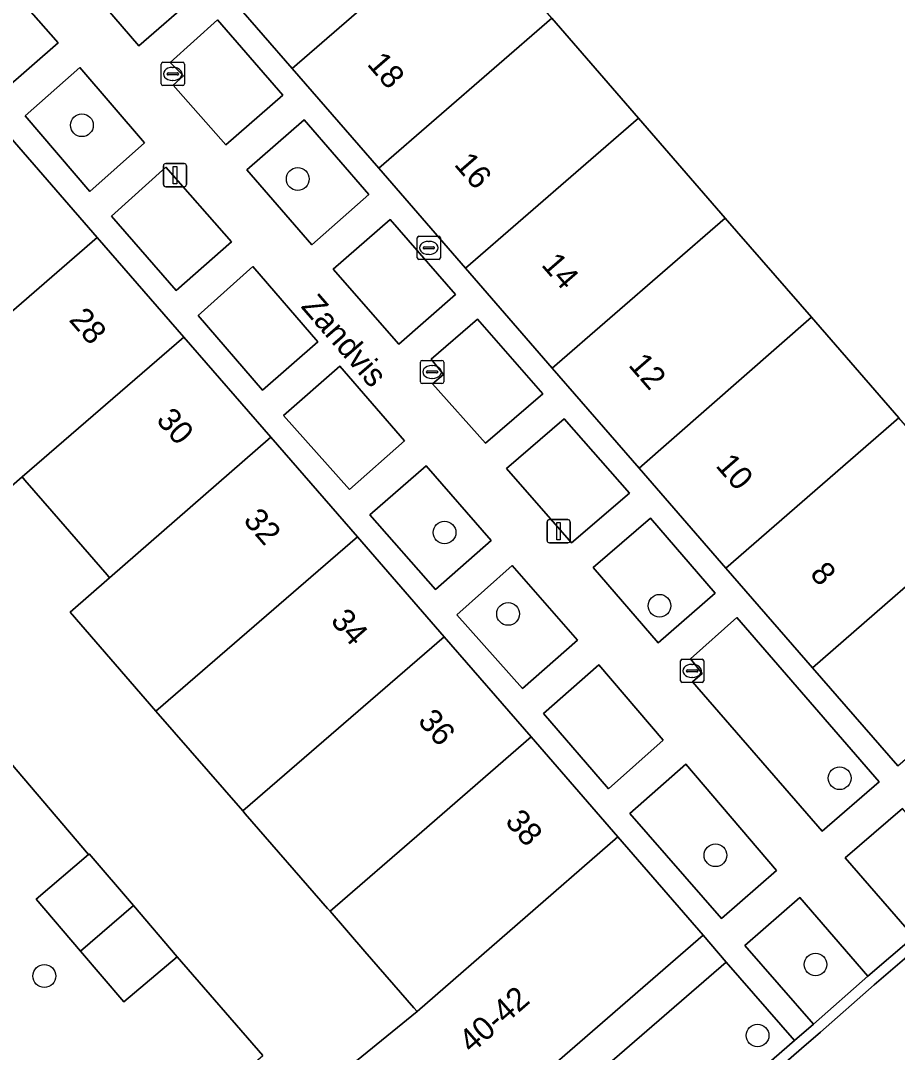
# Model space of a CAD drawing. Extents: x 155887 to 156869, y 383880 to 384678.
# Drawn here: x 156652.41 to 156690.14, y 384366.88 to 384411.31 of the extents above; entities that cross this region are included whole.
import ezdxf

# ---------------------------------------------------------------- set-up
doc = ezdxf.new("R2010")
doc.units = 0
for name, color, linetype in [('IMGEO_Boom', 7, 'Continuous'), ('IMGEO_Brandkraan', 7, 'Continuous'), ('IMGEO_Erf', 7, 'Continuous'), ('IMGEO_Groenvoorziening', 7, 'Continuous'), ('IMGEO_Kolk', 7, 'Continuous'), ('IMGEO_Lichtmast', 7, 'Continuous'), ('IMGEO_Openbare_ruimte_label', 7, 'Continuous'), ('IMGEO_Pand', 7, 'Continuous'), ('IMGEO_Pand_nummerreeks', 7, 'Continuous'), ('IMGEO_Parkeervlak_open', 7, 'Continuous'), ('IMGEO_Rijbaan_lokaal_gesloten', 7, 'Continuous'), ('IMGEO_Rijbaan_lokaal_open', 7, 'Continuous'), ('IMGEO_Voetpad_open', 7, 'Continuous')]:
    doc.layers.add(name, color=color, linetype=linetype)

msp = doc.modelspace()

# ---------------------------------------------------------------- linework, layer by layer
at = {"layer": 'IMGEO_Boom'}
for centre in [(156655.045, 384406.803), (156664.332, 384404.489), (156670.652, 384389.267), (156679.904, 384386.111), (156673.387, 384385.758), (156687.658, 384378.684), (156682.313, 384375.365), (156686.62, 384370.663), (156653.427, 384370.166), (156684.125, 384367.604)]:
    msp.add_circle(centre, 0.489, dxfattribs=at)
at = {"layer": 'IMGEO_Brandkraan'}
for p, q in [((156669.475, 384401.098), (156669.475, 384401.95)), ((156669.55, 384402.024), (156670.402, 384402.024)), ((156670.476, 384401.95), (156670.476, 384401.098)), ((156669.734, 384401.518), (156669.734, 384401.53)), ((156670.172, 384401.481), (156669.774, 384401.481)), ((156669.777, 384401.567), (156670.175, 384401.567)), ((156669.963, 384401.804), (156669.988, 384401.804)), ((156670.218, 384401.53), (156670.218, 384401.518)), ((156670.402, 384401.024), (156669.55, 384401.024)), ((156669.986, 384401.244), (156669.961, 384401.244))]:
    msp.add_line(p, q, dxfattribs=at)
for points in [[(156669.475, 384401.098), (156669.475, 384401.95)], [(156669.55, 384402.024), (156670.402, 384402.024)], [(156670.476, 384401.95), (156670.476, 384401.098)], [(156670.402, 384401.024), (156669.55, 384401.024)]]:
    msp.add_lwpolyline(points, dxfattribs=at)
for centre, radius, start, end in [((156669.552, 384401.948), 0.0765, 91.552, 178.448), ((156669.552, 384401.948), 0.0765, 91.552, 178.448), ((156670.4, 384401.948), 0.0765, 1.552, 88.448), ((156670.4, 384401.948), 0.0765, 1.552, 88.448), ((156669.774, 384401.527), 0.0403, 85.8775, 175.7526), ((156669.771, 384401.517), 0.0366, 178.938, 274.7102), ((156670.175, 384401.524), 0.043, 264.8664, 352.4533), ((156670.179, 384401.529), 0.0386, 1.7309, 96.639), ((156669.552, 384401.1), 0.0765, 181.552, 268.448), ((156669.552, 384401.1), 0.0765, 181.552, 268.448), ((156670.4, 384401.1), 0.0765, 271.552, 358.448), ((156670.4, 384401.1), 0.0765, 271.552, 358.448)]:
    msp.add_arc(centre, radius, start, end, dxfattribs=at)
for centre, major_axis, ratio, start_param, end_param in [((156669.962, 384401.524), (-0.387, 0.002), 0.722429, 4.712389, 7.853982), ((156669.987, 384401.524), (-0.39, 0.002), 0.717154, 1.570796, 4.712389)]:
    msp.add_ellipse(centre, major_axis=major_axis, ratio=ratio, start_param=start_param, end_param=end_param, dxfattribs=at)
at = {"layer": 'IMGEO_Erf'}
for points in [[(156675.271, 384411.411), (156679.001, 384407.114), (156682.737, 384402.809), (156686.442, 384398.54), (156690.203, 384394.206)], [(156665.785, 384365.64), (156669.471, 384368.638), (156669.331, 384368.799), (156667.222, 384371.227), (156665.724, 384372.952), (156665.613, 384373.08), (156662.072, 384377.157), (156661.967, 384377.277), (156658.232, 384381.578), (156654.535, 384385.835), (156656.236, 384387.319), (156656.13, 384387.44), (156653.753, 384390.179), (156652.59, 384391.518), (156652.468, 384391.658), (156650.76, 384390.18)], [(156651.721, 384379.637), (156655.33, 384375.399), (156655.363, 384375.427), (156657.258, 384373.203), (156659.137, 384370.997), (156662.83, 384366.744)]]:
    msp.add_lwpolyline(points, dxfattribs=at)
at = {"layer": 'IMGEO_Groenvoorziening'}
for points in [[(156657.163, 384415.604), (156654.704, 384413.469), (156657.493, 384410.227), (156659.973, 384412.388)], [(156651.258, 384413.495), (156648.886, 384411.439), (156651.646, 384408.264), (156654.015, 384410.359)], [(156660.882, 384411.338), (156658.845, 384409.505), (156659.416, 384408.932), (156658.978, 384408.531), (156661.234, 384405.953), (156663.687, 384408.1)], [(156654.951, 384409.296), (156652.599, 384407.204), (156655.389, 384403.95), (156657.738, 384406.046)], [(156664.61, 384407.032), (156662.139, 384404.887), (156664.944, 384401.649), (156667.395, 384403.82)], [(156658.657, 384404.995), (156656.317, 384402.893), (156659.098, 384399.686), (156661.481, 384401.785)], [(156668.317, 384402.741), (156665.864, 384400.604), (156668.683, 384397.379), (156671.127, 384399.519)], [(156662.397, 384400.716), (156660.046, 384398.616), (156662.817, 384395.402), (156665.204, 384397.481)], [(156672.071, 384398.45), (156670.072, 384396.726), (156670.604, 384396.072), (156670.134, 384395.673), (156672.413, 384393.108), (156674.886, 384395.23)], [(156666.141, 384396.43), (156663.724, 384394.298), (156666.557, 384391.116), (156668.933, 384393.207)], [(156675.796, 384394.157), (156673.312, 384392.019), (156676.121, 384388.819), (156678.609, 384390.954)], [(156669.855, 384392.139), (156667.443, 384390.024), (156670.262, 384386.814), (156672.661, 384388.922)], [(156679.51, 384389.877), (156677.053, 384387.752), (156679.841, 384384.512), (156682.306, 384386.65)], [(156673.566, 384387.843), (156671.179, 384385.727), (156674.001, 384382.543), (156676.373, 384384.624)], [(156683.237, 384385.6), (156681.24, 384383.824), (156681.747, 384383.19), (156681.323, 384382.829), (156686.906, 384376.41), (156689.353, 384378.531)], [(156677.289, 384383.565), (156674.911, 384381.464), (156677.712, 384378.229), (156680.065, 384380.325)], [(156681.045, 384379.292), (156678.634, 384377.164), (156682.569, 384372.648), (156684.946, 384374.709)], [(156690.358, 384377.378), (156687.89, 384375.26), (156690.853, 384371.853), (156693.291, 384373.973)], [(156685.951, 384373.543), (156683.58, 384371.484), (156686.527, 384368.088), (156688.876, 384370.153)]]:
    msp.add_lwpolyline(points, close=True, dxfattribs=at)
at = {"layer": 'IMGEO_Kolk'}
for p, q in [((156658.454, 384408.588), (156658.454, 384409.44)), ((156658.529, 384409.514), (156659.381, 384409.514)), ((156659.455, 384409.44), (156659.455, 384408.588)), ((156658.713, 384409.008), (156658.713, 384409.02)), ((156658.756, 384409.057), (156659.154, 384409.057)), ((156658.942, 384409.294), (156658.967, 384409.294)), ((156659.197, 384409.02), (156659.197, 384409.008)), ((156659.151, 384408.971), (156658.753, 384408.971)), ((156658.965, 384408.734), (156658.94, 384408.734)), ((156659.381, 384408.514), (156658.529, 384408.514)), ((156669.615, 384395.752), (156669.615, 384396.604)), ((156669.69, 384396.678), (156670.542, 384396.678)), ((156670.616, 384396.604), (156670.616, 384395.752)), ((156669.874, 384396.172), (156669.874, 384396.184)), ((156670.312, 384396.135), (156669.914, 384396.135)), ((156669.917, 384396.221), (156670.315, 384396.221)), ((156670.103, 384396.458), (156670.128, 384396.458)), ((156670.358, 384396.184), (156670.358, 384396.172)), ((156670.542, 384395.678), (156669.69, 384395.678)), ((156670.126, 384395.898), (156670.101, 384395.898)), ((156680.81, 384382.88), (156680.81, 384383.732)), ((156680.885, 384383.806), (156681.737, 384383.806)), ((156681.811, 384383.732), (156681.811, 384382.88)), ((156681.069, 384383.3), (156681.069, 384383.312)), ((156681.507, 384383.263), (156681.109, 384383.263)), ((156681.112, 384383.349), (156681.51, 384383.349)), ((156681.298, 384383.586), (156681.323, 384383.586)), ((156681.553, 384383.312), (156681.553, 384383.3)), ((156681.737, 384382.806), (156680.885, 384382.806)), ((156681.321, 384383.026), (156681.296, 384383.026))]:
    msp.add_line(p, q, dxfattribs=at)
for points in [[(156658.454, 384408.588), (156658.454, 384409.44)], [(156658.529, 384409.514), (156659.381, 384409.514)], [(156659.455, 384409.44), (156659.455, 384408.588)], [(156659.381, 384408.514), (156658.529, 384408.514)], [(156669.615, 384395.752), (156669.615, 384396.604)], [(156669.69, 384396.678), (156670.542, 384396.678)], [(156670.616, 384396.604), (156670.616, 384395.752)], [(156670.542, 384395.678), (156669.69, 384395.678)], [(156680.81, 384382.88), (156680.81, 384383.732)], [(156680.885, 384383.806), (156681.737, 384383.806)], [(156681.811, 384383.732), (156681.811, 384382.88)], [(156681.737, 384382.806), (156680.885, 384382.806)]]:
    msp.add_lwpolyline(points, dxfattribs=at)
for centre, radius, start, end in [((156658.531, 384409.438), 0.0765, 91.552, 178.448), ((156658.531, 384409.438), 0.0765, 91.552, 178.448), ((156659.379, 384409.438), 0.0765, 1.552, 88.448), ((156659.379, 384409.438), 0.0765, 1.552, 88.448), ((156658.753, 384409.017), 0.0403, 85.8775, 175.7526), ((156658.75, 384409.007), 0.0366, 178.938, 274.7102), ((156659.154, 384409.014), 0.043, 264.8664, 352.4533), ((156659.158, 384409.019), 0.0386, 1.7309, 96.639), ((156658.531, 384408.59), 0.0765, 181.552, 268.448), ((156658.531, 384408.59), 0.0765, 181.552, 268.448), ((156659.379, 384408.59), 0.0765, 271.552, 358.448), ((156659.379, 384408.59), 0.0765, 271.552, 358.448), ((156669.692, 384396.602), 0.0765, 91.552, 178.448), ((156669.692, 384396.602), 0.0765, 91.552, 178.448), ((156670.54, 384396.602), 0.0765, 1.552, 88.448), ((156670.54, 384396.602), 0.0765, 1.552, 88.448), ((156669.914, 384396.181), 0.0403, 85.8775, 175.7526), ((156669.911, 384396.171), 0.0366, 178.938, 274.7102), ((156670.315, 384396.178), 0.043, 264.8664, 352.4533), ((156670.319, 384396.183), 0.0386, 1.7309, 96.639), ((156669.692, 384395.754), 0.0765, 181.552, 268.448), ((156669.692, 384395.754), 0.0765, 181.552, 268.448), ((156670.54, 384395.754), 0.0765, 271.552, 358.448), ((156670.54, 384395.754), 0.0765, 271.552, 358.448), ((156680.887, 384383.73), 0.0765, 91.552, 178.448), ((156680.887, 384383.73), 0.0765, 91.552, 178.448), ((156681.735, 384383.73), 0.0765, 1.552, 88.448), ((156681.735, 384383.73), 0.0765, 1.552, 88.448), ((156681.109, 384383.309), 0.0403, 85.8775, 175.7526), ((156681.106, 384383.299), 0.0366, 178.938, 274.7102), ((156681.51, 384383.306), 0.043, 264.8664, 352.4533), ((156681.514, 384383.311), 0.0386, 1.7309, 96.639), ((156680.887, 384382.882), 0.0765, 181.552, 268.448), ((156680.887, 384382.882), 0.0765, 181.552, 268.448), ((156681.735, 384382.882), 0.0765, 271.552, 358.448), ((156681.735, 384382.882), 0.0765, 271.552, 358.448)]:
    msp.add_arc(centre, radius, start, end, dxfattribs=at)
for centre, major_axis, ratio, start_param, end_param in [((156658.941, 384409.014), (-0.387, 0.002), 0.722429, 4.712389, 7.853982), ((156658.966, 384409.014), (-0.39, 0.002), 0.717154, 1.570796, 4.712389), ((156670.102, 384396.178), (-0.387, 0.002), 0.722429, 4.712389, 7.853982), ((156670.127, 384396.178), (-0.39, 0.002), 0.717154, 1.570796, 4.712389), ((156681.297, 384383.306), (-0.387, 0.002), 0.722429, 4.712389, 7.853982), ((156681.322, 384383.306), (-0.39, 0.002), 0.717154, 1.570796, 4.712389)]:
    msp.add_ellipse(centre, major_axis=major_axis, ratio=ratio, start_param=start_param, end_param=end_param, dxfattribs=at)
at = {"layer": 'IMGEO_Lichtmast'}
for p, q in [((156658.553, 384404.256), (156658.553, 384405.056)), ((156658.553, 384405.056), (156658.553, 384404.256)), ((156658.653, 384405.156), (156659.443, 384405.156)), ((156659.443, 384405.156), (156658.653, 384405.156)), ((156659.543, 384405.056), (156659.543, 384404.256)), ((156659.543, 384404.256), (156659.543, 384405.056)), ((156659.443, 384404.156), (156658.653, 384404.156)), ((156658.653, 384404.156), (156659.443, 384404.156)), ((156675.065, 384388.921), (156675.065, 384389.721)), ((156675.065, 384389.721), (156675.065, 384388.921)), ((156675.165, 384389.821), (156675.955, 384389.821)), ((156675.955, 384389.821), (156675.165, 384389.821)), ((156676.055, 384389.721), (156676.055, 384388.921)), ((156676.055, 384388.921), (156676.055, 384389.721)), ((156675.955, 384388.821), (156675.165, 384388.821)), ((156675.165, 384388.821), (156675.955, 384388.821))]:
    msp.add_line(p, q, dxfattribs=at)
for points in [[(156658.973, 384405.031), (156659.123, 384405.031), (156659.123, 384404.281), (156658.973, 384404.281), (156658.973, 384405.031)], [(156675.485, 384389.696), (156675.635, 384389.696), (156675.635, 384388.946), (156675.485, 384388.946), (156675.485, 384389.696)]]:
    msp.add_lwpolyline(points, dxfattribs=at)
for centre, start, end in [((156658.653, 384405.056), 90, 180), ((156658.653, 384405.056), 90, 180), ((156659.443, 384405.056), 0, 90), ((156659.443, 384405.056), 360, 90), ((156658.653, 384404.256), 180, 270), ((156658.653, 384404.256), 180, 270), ((156659.443, 384404.256), 270, 0), ((156659.443, 384404.256), 270, 0), ((156675.165, 384389.721), 90, 180), ((156675.165, 384389.721), 90, 180), ((156675.955, 384389.721), 0, 90), ((156675.955, 384389.721), 360, 90), ((156675.165, 384388.921), 180, 270), ((156675.165, 384388.921), 180, 270), ((156675.955, 384388.921), 270, 0), ((156675.955, 384388.921), 270, 0)]:
    msp.add_arc(centre, 0.1, start, end, dxfattribs=at)
at = {"layer": 'IMGEO_Pand'}
for points in [[(156671.538, 384415.712), (156667.801, 384420.018), (156660.347, 384413.564), (156664.088, 384409.254)], [(156671.538, 384415.712), (156664.088, 384409.254), (156667.822, 384404.951), (156675.271, 384411.411)], [(156679.001, 384407.114), (156675.271, 384411.411), (156667.822, 384404.951), (156671.556, 384400.649)], [(156679.001, 384407.114), (156671.556, 384400.649), (156675.29, 384396.346), (156682.737, 384402.809)], [(156655.7, 384401.971), (156651.952, 384406.287), (156645.033, 384400.223), (156645.116, 384400.127), (156646.157, 384398.928), (156648.656, 384396.049), (156648.747, 384395.945)], [(156682.737, 384402.809), (156675.29, 384396.346), (156679.025, 384392.043), (156686.442, 384398.54)], [(156659.428, 384397.678), (156655.7, 384401.971), (156648.747, 384395.945), (156647.038, 384394.464), (156650.76, 384390.18), (156652.468, 384391.658)], [(156690.203, 384394.206), (156686.442, 384398.54), (156679.025, 384392.043), (156682.765, 384387.734)], [(156663.171, 384393.369), (156659.428, 384397.678), (156652.468, 384391.658), (156652.59, 384391.518), (156653.753, 384390.179), (156656.13, 384387.44), (156656.236, 384387.319)], [(156690.203, 384394.206), (156682.765, 384387.734), (156686.491, 384383.441), (156693.934, 384389.924), (156698.648, 384394.017), (156698.522, 384394.157), (156693.802, 384390.059)], [(156686.491, 384383.441), (156690.159, 384379.214), (156702.41, 384389.848), (156699.061, 384393.561), (156698.648, 384394.017), (156693.934, 384389.924)], [(156666.9, 384389.076), (156663.171, 384393.369), (156656.236, 384387.319), (156654.535, 384385.835), (156658.232, 384381.578)], [(156670.634, 384384.776), (156666.9, 384389.076), (156658.232, 384381.578), (156661.967, 384377.277), (156664.613, 384379.567)], [(156674.377, 384380.467), (156670.634, 384384.776), (156664.613, 384379.567), (156661.967, 384377.277), (156662.072, 384377.157), (156665.613, 384373.08), (156665.724, 384372.952), (156669.674, 384376.382)], [(156678.112, 384376.166), (156674.377, 384380.467), (156669.674, 384376.382), (156665.724, 384372.952), (156667.222, 384371.227), (156669.331, 384368.799), (156669.471, 384368.638)], [(156681.79, 384371.932), (156678.112, 384376.166), (156669.471, 384368.638), (156665.785, 384365.64), (156666.269, 384365.083), (156669.545, 384361.306)], [(156655.363, 384375.427), (156655.33, 384375.399), (156653.079, 384373.482), (156654.989, 384371.24), (156657.258, 384373.203)], [(156654.989, 384371.24), (156656.853, 384369.052), (156659.137, 384370.997), (156657.258, 384373.203)]]:
    msp.add_lwpolyline(points, close=True, dxfattribs=at)
at = {"layer": 'IMGEO_Parkeervlak_open'}
msp.add_lwpolyline([(156685.713, 384367.396), (156682.77, 384370.768), (156664.96, 384355.325), (156667.897, 384351.91), (156676.849, 384359.676)], close=True, dxfattribs=at)
at = {"layer": 'IMGEO_Rijbaan_lokaal_gesloten'}
msp.add_lwpolyline([(156691.155, 384371.506), (156689.151, 384369.782), (156686.835, 384367.746), (156686.013, 384367.047), (156677.151, 384359.329), (156668.2, 384351.564), (156665.515, 384349.203), (156650.518, 384336.137), (156647.579, 384333.681), (156646.82, 384333.008), (156644.425, 384330.963), (156642.471, 384329.247), (156639.947, 384327.044), (156639.159, 384326.393), (156621.528, 384310.997), (156618.352, 384308.234), (156618.252, 384308.162), (156600.79, 384293.039)], dxfattribs=at)
at = {"layer": 'IMGEO_Rijbaan_lokaal_open'}
for points in [[(156651.143, 384356.581), (156655.162, 384360.131), (156657.005, 384358.01), (156660.755, 384353.68), (156661.483, 384354.31), (156663.73, 384356.264), (156664.385, 384356.832), (156660.648, 384361.141), (156658.817, 384363.259), (156660.58, 384364.79), (156662.83, 384366.744), (156659.137, 384370.997), (156656.853, 384369.052), (156654.989, 384371.24), (156653.079, 384373.482), (156655.33, 384375.399), (156651.721, 384379.637)], [(156690.853, 384371.853), (156688.876, 384370.153), (156686.527, 384368.088), (156685.713, 384367.396), (156676.849, 384359.676), (156667.897, 384351.91), (156665.212, 384349.549), (156650.107, 384336.388), (156647.287, 384334.037), (156646.542, 384333.376), (156644.11, 384331.3), (156642.167, 384329.593), (156639.639, 384327.386), (156638.861, 384326.744), (156621.226, 384311.344), (156618.066, 384308.595), (156617.967, 384308.524), (156600.488, 384293.386)], [(156600.79, 384293.039), (156618.252, 384308.162), (156618.352, 384308.234), (156621.528, 384310.997), (156639.159, 384326.393), (156639.947, 384327.044), (156642.471, 384329.247), (156644.425, 384330.963), (156646.82, 384333.008), (156647.579, 384333.681), (156650.518, 384336.137), (156665.515, 384349.203), (156668.2, 384351.564), (156677.151, 384359.329), (156686.013, 384367.047), (156686.835, 384367.746), (156689.151, 384369.782), (156691.155, 384371.506)]]:
    msp.add_lwpolyline(points, dxfattribs=at)
at = {"layer": 'IMGEO_Voetpad_open'}
for points in [[(156657.493, 384410.227), (156654.704, 384413.469), (156657.163, 384415.604), (156659.973, 384412.388)], [(156661.234, 384405.953), (156658.978, 384408.531), (156659.416, 384408.932), (156658.845, 384409.505), (156660.882, 384411.338), (156663.687, 384408.1)], [(156655.389, 384403.95), (156652.599, 384407.204), (156654.951, 384409.296), (156657.738, 384406.046)], [(156662.139, 384404.887), (156664.61, 384407.032), (156667.395, 384403.82), (156664.944, 384401.649)], [(156659.098, 384399.686), (156656.317, 384402.893), (156658.657, 384404.995), (156661.481, 384401.785)], [(156668.683, 384397.379), (156665.864, 384400.604), (156668.317, 384402.741), (156671.127, 384399.519)], [(156665.204, 384397.481), (156662.817, 384395.402), (156660.046, 384398.616), (156662.397, 384400.716)], [(156670.134, 384395.673), (156670.604, 384396.072), (156670.072, 384396.726), (156672.071, 384398.45), (156674.886, 384395.23), (156672.413, 384393.108)], [(156668.933, 384393.207), (156666.557, 384391.116), (156663.724, 384394.298), (156666.141, 384396.43)], [(156675.796, 384394.157), (156678.609, 384390.954), (156676.121, 384388.819), (156673.312, 384392.019)], [(156669.855, 384392.139), (156672.661, 384388.922), (156670.262, 384386.814), (156667.443, 384390.024)], [(156679.51, 384389.877), (156682.306, 384386.65), (156679.841, 384384.512), (156677.053, 384387.752)], [(156676.373, 384384.624), (156674.001, 384382.543), (156671.179, 384385.727), (156673.566, 384387.843)], [(156683.237, 384385.6), (156689.353, 384378.531), (156686.906, 384376.41), (156681.323, 384382.829), (156681.747, 384383.19), (156681.24, 384383.824)], [(156677.289, 384383.565), (156680.065, 384380.325), (156677.712, 384378.229), (156674.911, 384381.464)], [(156681.045, 384379.292), (156684.946, 384374.709), (156682.569, 384372.648), (156678.634, 384377.164)], [(156682.77, 384370.768), (156681.79, 384371.932), (156669.545, 384361.306), (156664.385, 384356.832), (156663.73, 384356.264), (156661.483, 384354.31), (156660.755, 384353.68), (156655.521, 384349.147), (156643.361, 384338.598), (156644.351, 384337.46), (156662.255, 384352.978), (156664.96, 384355.325)]]:
    msp.add_lwpolyline(points, close=True, dxfattribs=at)
for points in [[(156651.258, 384413.495), (156654.015, 384410.359), (156651.646, 384408.264), (156648.886, 384411.439), (156648.082, 384410.742), (156651.952, 384406.287), (156655.7, 384401.971), (156659.428, 384397.678), (156663.171, 384393.369), (156666.9, 384389.076), (156670.634, 384384.776), (156674.377, 384380.467), (156678.112, 384376.166), (156681.79, 384371.932), (156682.77, 384370.768), (156685.713, 384367.396), (156686.527, 384368.088), (156683.58, 384371.484), (156685.951, 384373.543), (156688.876, 384370.153), (156690.853, 384371.853), (156687.89, 384375.26), (156690.358, 384377.378)], [(156690.159, 384379.214), (156686.491, 384383.441), (156682.765, 384387.734), (156679.025, 384392.043), (156675.29, 384396.346), (156671.556, 384400.649), (156667.822, 384404.951), (156664.088, 384409.254), (156660.347, 384413.564)]]:
    msp.add_lwpolyline(points, dxfattribs=at)

# ---------------------------------------------------------------- texts
at = {"layer": 'IMGEO_Openbare_ruimte_label'}
msp.add_text('Zandvis', height=1, rotation=310.9057, dxfattribs=at).set_placement((156664.438, 384398.982))
at = {"layer": 'IMGEO_Pand_nummerreeks'}
for s, rotation, p in [('18', 310.9541, (156667.281, 384409.419)), ('16', 310.9541, (156671.031, 384405.099)), ('14', 310.9541, (156674.782, 384400.777)), ('28', 310.9777, (156654.451, 384398.407)), ('12', 310.9541, (156678.531, 384396.457)), ('30', 310.9777, (156658.205, 384394.085)), ('10', 310.9541, (156682.287, 384392.129)), ('32', 310.9777, (156661.955, 384389.767)), ('8', 310.9541, (156686.34, 384387.458)), ('34', 310.9777, (156665.71, 384385.443)), ('36', 310.9777, (156669.464, 384381.122)), ('38', 310.9777, (156673.22, 384376.798)), ('40-42', 41.0811, (156671.811, 384366.803))]:
    msp.add_text(s, height=1, rotation=rotation, dxfattribs=at).set_placement(p)

doc.saveas('drawing.dxf')
